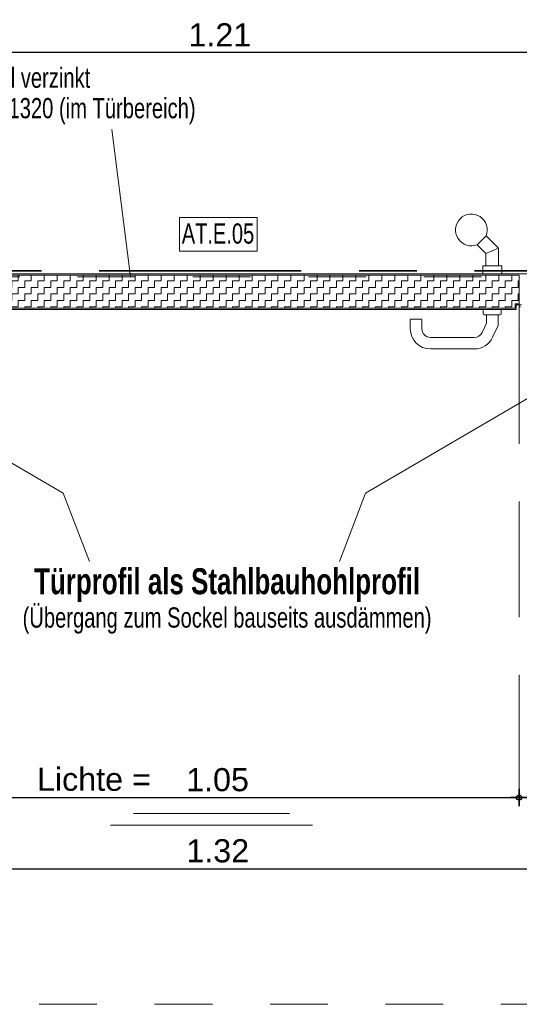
# Model space of a CAD drawing. Header units: metres. Extents: x 1314 to 1415, y -87 to -52.
# Tile 569 of 656: x 1411.934 to 1412.799, y -77.426 to -75.721. Entities that reach past the tile are written whole.
import ezdxf

# ---------------------------------------------------------------- set-up
doc = ezdxf.new("R2010")
doc.units = ezdxf.units.M
doc.header["$PDMODE"] = 65
for name, pattern in [('AUSGEZOGEN', [0]), ('STRICHLINIE2_S3', [0.275, 0.2, -0.075]), ('STRICHLINIE_S4', [0.008, 0.006, -0.002]), ('STRICHPUNKT2_S5', [0.5, 0.35, -0.05, 0.05, -0.05]), ('VERDECKT2_S2', [0.15, 0.1, -0.05])]:
    doc.linetypes.add(name, pattern=pattern)
doc.layers.add('XR$8$_42154', color=7, linetype='Continuous')
for name, color, linetype, lineweight in [('XR$8$Achsen', 4, 'AUSGEZOGEN', 13), ('XR$8$Maßlinie 1_50', 7, 'AUSGEZOGEN', 25), ('XR$8$Muster', 4, 'AUSGEZOGEN', 13), ('XR$8$SNL_D_BD_FL_250', 7, 'AUSGEZOGEN', 18), ('XR$8$Text 1_100', 3, 'AUSGEZOGEN', 18), ('XR$8$Wand Mauerwerk tr_1', 42, 'AUSGEZOGEN', 18)]:
    doc.layers.add(name, color=color, linetype=linetype, lineweight=lineweight)
doc.styles.add('ARIAL', font='arial.ttf')
doc.dimstyles.new('DIMSTYLE_29', dxfattribs={"dimtxt": 0.04, "dimasz": 0.03, "dimexe": 0, "dimexo": 1e-06, "dimgap": 0.02, "dimtad": 2, "dimdec": 1, "dimlfac": 100, "dimrnd": 0.5, "dimzin": 4, "dimdsep": 46, "dimtxsty": 'ARIAL', "dimblk1": 'ALL_ML_KREIS', "dimblk2": 'ALL_ML_KREIS', "dimsah": 1, "dimcen": 0, "dimse1": 1, "dimse2": 1, "dimclrd": 7, "dimclre": 7, "dimclrt": 7, "dimadec": 0, "dimazin": 0, "dimtfac": 1, "dimtdec": 0, "dimtix": 1, "dimtmove": 2, "dimatfit": 3, "dimfxl": 0, "dimtvp": 1.2, "dimtzin": 0, "dimlwd": 0, "dimlwe": 25, "dimarcsym": 0})
doc.dimstyles.new('DIMSTYLE_50', dxfattribs={"dimtxt": 0.04, "dimasz": 0.03, "dimexe": 0, "dimexo": 1e-06, "dimgap": 0.02, "dimtad": 2, "dimrnd": 0.005, "dimzin": 4, "dimdsep": 46, "dimtxsty": 'ARIAL', "dimblk1": 'ALL_ML_KREIS', "dimblk2": 'ALL_ML_KREIS', "dimsah": 1, "dimcen": 0, "dimse1": 1, "dimse2": 1, "dimclrd": 7, "dimclre": 7, "dimclrt": 7, "dimadec": 0, "dimazin": 0, "dimtfac": 1, "dimtdec": 0, "dimtix": 1, "dimtmove": 2, "dimatfit": 3, "dimfxl": 0, "dimtzin": 0, "dimlwd": 0, "dimlwe": 25, "dimarcsym": 0})
doc.dimstyles.new('DIMSTYLE_51', dxfattribs={"dimtxt": 0.04, "dimasz": 0.03, "dimexe": 0, "dimexo": 1e-06, "dimgap": 0.02, "dimtad": 2, "dimrnd": 0.005, "dimzin": 4, "dimdsep": 46, "dimtxsty": 'ARIAL', "dimblk1": 'ALL_ML_KREIS', "dimblk2": 'ALL_ML_KREIS', "dimsah": 1, "dimcen": 0, "dimse1": 1, "dimse2": 1, "dimclrd": 7, "dimclre": 7, "dimclrt": 7, "dimadec": 0, "dimazin": 0, "dimtfac": 1, "dimtdec": 0, "dimtix": 1, "dimtmove": 2, "dimatfit": 3, "dimfxl": 0, "dimtzin": 0, "dimlwd": 0, "dimlwe": 25, "dimarcsym": 0})

# ---------------------------------------------------------------- blocks, each defined once
blk = doc.blocks.new('ALL_ML_KREIS')
at = {"color": 0, "linetype": 'ByBlock', "lineweight": -2}
for p, q in [((-1, 0), (0.5, 0)), ((0, -0.5), (0, 0.5))]:
    blk.add_line(p, q, dxfattribs=at)
blk.add_circle((0, 0), 0.15, dxfattribs=at)
blk = doc.blocks.new('*D404')
at = {"layer": 'DEFPOINTS', "color": 7, "linetype": 'AUSGEZOGEN', "lineweight": 25, "transparency": 33554687}
for p in [(1411.6688, -75.7776), (1412.8788, -76.0373), (1411.6688, -76.1346)]:
    blk.add_point(p, dxfattribs=at)
at = {"layer": 'XR$8$Maßlinie 1_50', "color": 7, "linetype": 'AUSGEZOGEN', "lineweight": -2, "transparency": 33554687}
blk.add_line((1411.6688, -75.7776), (1412.8788, -75.7776), dxfattribs=at)
at = {"layer": 'XR$8$Maßlinie 1_50', "color": 7, "linetype": 'AUSGEZOGEN', "lineweight": 25, "transparency": 33554687, "xscale": 0.03, "yscale": 0.03, "zscale": 0.03, "rotation": 180}
blk.add_blockref('ALL_ML_KREIS', (1411.6688, -75.7776), dxfattribs=at)
at = {"layer": 'XR$8$Maßlinie 1_50', "color": 7, "linetype": 'AUSGEZOGEN', "lineweight": 25, "transparency": 33554687, "xscale": 0.03, "yscale": 0.03, "zscale": 0.03}
blk.add_blockref('ALL_ML_KREIS', (1412.8788, -75.7776), dxfattribs=at)
at = {"layer": 'XR$8$Maßlinie 1_50', "color": 7, "linetype": 'AUSGEZOGEN', "lineweight": 25, "transparency": 33554687, "insert": (1412.2805, -75.7476), "char_height": 0.04, "width": 0.16, "attachment_point": 5, "style": 'ARIAL'}
blk.add_mtext('\\A1;{\\A1;{1.21\\H0.026400;\\S^ ;}}', dxfattribs=at)
blk = doc.blocks.new('*D411')
at = {"layer": 'DEFPOINTS', "color": 7, "linetype": 'AUSGEZOGEN', "lineweight": 25, "transparency": 33554687}
for p in [(1411.6138, -76.3756), (1412.9338, -76.4088), (1411.6138, -77.1912)]:
    blk.add_point(p, dxfattribs=at)
at = {"layer": 'XR$8$Maßlinie 1_50', "color": 7, "linetype": 'AUSGEZOGEN', "lineweight": -2, "transparency": 33554687}
blk.add_line((1411.6138, -77.1912), (1412.9338, -77.1912), dxfattribs=at)
at = {"layer": 'XR$8$Maßlinie 1_50', "color": 7, "linetype": 'AUSGEZOGEN', "lineweight": 25, "transparency": 33554687, "xscale": 0.03, "yscale": 0.03, "zscale": 0.03, "rotation": 180}
blk.add_blockref('ALL_ML_KREIS', (1411.6138, -77.1912), dxfattribs=at)
at = {"layer": 'XR$8$Maßlinie 1_50', "color": 7, "linetype": 'AUSGEZOGEN', "lineweight": 25, "transparency": 33554687, "xscale": 0.03, "yscale": 0.03, "zscale": 0.03}
blk.add_blockref('ALL_ML_KREIS', (1412.9338, -77.1912), dxfattribs=at)
at = {"layer": 'XR$8$Maßlinie 1_50', "color": 7, "linetype": 'AUSGEZOGEN', "lineweight": 25, "transparency": 33554687, "insert": (1412.2769, -77.1605), "char_height": 0.04, "width": 0.16, "attachment_point": 5, "style": 'ARIAL'}
blk.add_mtext('\\A1;{\\A1;{1.32\\H0.026400;\\S^ ;}}', dxfattribs=at)
blk = doc.blocks.new('*D470')
at = {"layer": 'DEFPOINTS', "color": 7, "linetype": 'AUSGEZOGEN', "lineweight": 25, "transparency": 33554687}
for p in [(1411.7488, -76.2383), (1412.7988, -76.2418), (1411.7488, -77.068)]:
    blk.add_point(p, dxfattribs=at)
at = {"layer": 'XR$8$Maßlinie 1_50', "color": 7, "linetype": 'AUSGEZOGEN', "lineweight": -2, "transparency": 33554687}
blk.add_line((1411.7488, -77.068), (1412.7988, -77.068), dxfattribs=at)
at = {"layer": 'XR$8$Maßlinie 1_50', "color": 7, "linetype": 'AUSGEZOGEN', "lineweight": 25, "transparency": 33554687, "xscale": 0.03, "yscale": 0.03, "zscale": 0.03, "rotation": 180}
blk.add_blockref('ALL_ML_KREIS', (1411.7488, -77.068), dxfattribs=at)
at = {"layer": 'XR$8$Maßlinie 1_50', "color": 7, "linetype": 'AUSGEZOGEN', "lineweight": 25, "transparency": 33554687, "xscale": 0.03, "yscale": 0.03, "zscale": 0.03}
blk.add_blockref('ALL_ML_KREIS', (1412.7988, -77.068), dxfattribs=at)
at = {"layer": 'XR$8$Maßlinie 1_50', "color": 7, "linetype": 'AUSGEZOGEN', "lineweight": 25, "transparency": 33554687, "insert": (1412.2765, -77.0374), "char_height": 0.04, "width": 0.16, "attachment_point": 5, "style": 'ARIAL'}
blk.add_mtext('\\A1;{\\A1;{1.05\\H0.026400;\\S^ ;}}', dxfattribs=at)
blk = doc.blocks.new('*D471')
at = {"layer": 'DEFPOINTS', "color": 7, "linetype": 'AUSGEZOGEN', "lineweight": 25, "transparency": 33554687}
for p in [(1412.7988, -76.2418), (1412.9338, -76.3468), (1412.7988, -77.068)]:
    blk.add_point(p, dxfattribs=at)
at = {"layer": 'XR$8$Maßlinie 1_50', "color": 7, "linetype": 'AUSGEZOGEN', "lineweight": -2, "transparency": 33554687}
blk.add_line((1412.7988, -77.068), (1412.9338, -77.068), dxfattribs=at)
at = {"layer": 'XR$8$Maßlinie 1_50', "color": 7, "linetype": 'AUSGEZOGEN', "lineweight": 25, "transparency": 33554687, "xscale": 0.03, "yscale": 0.03, "zscale": 0.03, "rotation": 180}
blk.add_blockref('ALL_ML_KREIS', (1412.7988, -77.068), dxfattribs=at)
at = {"layer": 'XR$8$Maßlinie 1_50', "color": 7, "linetype": 'AUSGEZOGEN', "lineweight": 25, "transparency": 33554687, "xscale": 0.03, "yscale": 0.03, "zscale": 0.03}
blk.add_blockref('ALL_ML_KREIS', (1412.9338, -77.068), dxfattribs=at)
at = {"layer": 'XR$8$Maßlinie 1_50', "color": 7, "linetype": 'AUSGEZOGEN', "lineweight": 25, "transparency": 33554687, "insert": (1412.8825, -77.0373), "char_height": 0.04, "width": 0.16, "attachment_point": 5, "style": 'ARIAL'}
blk.add_mtext('\\A1;{\\A1;{13\\H0.026400;\\S5^ ;}}', dxfattribs=at)

msp = doc.modelspace()

# ---------------------------------------------------------------- hatches: boundary and pattern name
at = {"layer": 'XR$8$Muster', "linetype": 'AUSGEZOGEN', "lineweight": 13, "transparency": 33554687}
h = msp.add_hatch(dxfattribs=at)
h.set_pattern_fill('MUSTER', color=4, scale=0.01125, angle=90, style=0, pattern_type=2)
h.set_pattern_definition([(90, (-0.0225, 0.0225), (-0.01125, 0.01125), [0.01125, -0.01125]), (180, (-0.0225, 0.0225), (-0.01125, -0.01125), [0.01125, -0.01125])])
h.paths.add_polyline_path([(1412.7985, -76.1638), (1411.7491, -76.1638), (1411.7486, -76.1643), (1411.7486, -76.2126), (1411.7491, -76.2131), (1411.7546, -76.2131), (1411.7556, -76.2141), (1411.7556, -76.2205), (1411.7561, -76.221), (1412.7915, -76.221), (1412.792, -76.2205), (1412.792, -76.2141), (1412.793, -76.2131), (1412.7985, -76.2131), (1412.799, -76.2126), (1412.799, -76.1643)], flags=0)

# ---------------------------------------------------------------- linework, layer by layer
at = {"layer": 'XR$8$_42154', "color": 7, "linetype": 'STRICHLINIE2_S3', "lineweight": 13, "transparency": 33554687}
msp.add_line((1412.7988, -76.2556), (1412.7988, -77.1033), dxfattribs=at)
at = {"layer": 'XR$8$Achsen', "color": 4, "linetype": 'STRICHPUNKT2_S5', "lineweight": 35, "transparency": 33554687}
msp.add_line((1410.1216, -76.1564), (1414.9249, -76.1564), dxfattribs=at)
at = {"layer": 'XR$8$SNL_D_BD_FL_250', "color": 7, "linetype": 'AUSGEZOGEN', "lineweight": 13, "transparency": 33554687}
for p, q in [((1412.7418, -76.0954), (1412.7263, -76.111)), ((1412.7414, -76.1261), (1412.7263, -76.111)), ((1412.7634, -76.117), (1412.7418, -76.0954)), ((1412.7524, -76.1216), (1412.7414, -76.1261)), ((1412.7414, -76.1474), (1412.7414, -76.1261)), ((1412.7524, -76.1216), (1412.7634, -76.117)), ((1412.7634, -76.1474), (1412.7634, -76.117)), ((1412.8183, -76.1614), (1411.7293, -76.1614)), ((1412.7159, -76.1614), (1412.7489, -76.1614)), ((1412.7359, -76.1614), (1412.7359, -76.1484)), ((1412.7359, -76.1614), (1412.7689, -76.1614)), ((1412.7679, -76.1474), (1412.7369, -76.1474)), ((1412.7689, -76.1614), (1412.7689, -76.1484)), ((1411.7491, -76.1638), (1412.7985, -76.1638)), ((1412.799, -76.1643), (1412.799, -76.2126)), ((1412.7985, -76.2131), (1412.793, -76.2131)), ((1411.7543, -76.2234), (1412.7933, -76.2234)), ((1412.7915, -76.221), (1411.7561, -76.221)), ((1412.7365, -76.2304), (1412.7365, -76.2234)), ((1412.768, -76.2234), (1412.7365, -76.2234)), ((1412.768, -76.2234), (1412.768, -76.2304)), ((1412.792, -76.2141), (1412.792, -76.2205)), ((1412.7938, -76.2229), (1412.7938, -76.2154)), ((1412.7943, -76.2149), (1412.8033, -76.2149)), ((1412.7988, -76.2189), (1412.7988, -76.2559)), ((1412.6114, -76.2399), (1412.6104, -76.2409)), ((1412.6104, -76.2409), (1412.6104, -76.2414)), ((1412.6104, -76.2564), (1412.6104, -76.2414)), ((1412.6294, -76.2399), (1412.6114, -76.2399)), ((1412.6294, -76.2399), (1412.6304, -76.2409)), ((1412.6304, -76.2409), (1412.6304, -76.2414)), ((1412.6304, -76.2414), (1412.6304, -76.2564)), ((1412.7349, -76.2627), (1412.7424, -76.2467)), ((1412.766, -76.2324), (1412.7385, -76.2324)), ((1412.7385, -76.2324), (1412.766, -76.2324)), ((1412.7424, -76.2464), (1412.7424, -76.2324)), ((1412.7424, -76.2467), (1412.7424, -76.2464)), ((1412.7624, -76.2324), (1412.7624, -76.2464)), ((1412.7624, -76.2464), (1412.7624, -76.2511)), ((1412.7624, -76.2511), (1412.753, -76.2712)), ((1412.7988, -76.2521), (1412.7988, -76.2559)), ((1412.7988, -76.2521), (1412.7988, -76.2559)), ((1412.6454, -76.2714), (1412.7213, -76.2714)), ((1412.7213, -76.2914), (1412.6454, -76.2914))]:
    msp.add_line(p, q, dxfattribs=at)
msp.add_lwpolyline([(1412.8012, -76.2184), (1412.799, -76.2184), (1412.7989, -76.2183), (1412.7988, -76.2182), (1412.7988, -76.2172), (1412.7992, -76.2161), (1412.7999, -76.2157)], dxfattribs=at)
for centre, radius, start, end in [((1412.7162, -76.0854), 0.0275, 338.5782, 291.4218), ((1412.7369, -76.1484), 0.001, 90, 180), ((1412.7679, -76.1484), 0.001, 0, 90), ((1412.7985, -76.1643), 0.0005, 359.9991, 90.0009), ((1412.793, -76.2141), 0.001, 89.9997, 180.0003), ((1412.7985, -76.2126), 0.0005, 270.0018, 359.9982), ((1412.7385, -76.2304), 0.002, 180, 270), ((1412.766, -76.2304), 0.002, 270, 0), ((1412.7915, -76.2205), 0.0005, 270.0009, 359.9991), ((1412.7933, -76.2229), 0.0005, 270.0019, 359.9981), ((1412.7943, -76.2154), 0.0005, 89.9993, 180.0007), ((1412.7993, -76.2189), 0.0005, 89.9983, 180.007), ((1412.6454, -76.2564), 0.035, 180, 270), ((1412.6454, -76.2564), 0.015, 180, 270), ((1412.7213, -76.2564), 0.015, 270, 335), ((1412.7993, -76.2559), 0.0005, 180.0006, 269.9994), ((1412.7213, -76.2564), 0.035, 270, 335)]:
    msp.add_arc(centre, radius, start, end, dxfattribs=at)
at = {"layer": 'XR$8$Text 1_100', "color": 3, "linetype": 'AUSGEZOGEN', "lineweight": 18, "transparency": 33554687}
msp.add_lwpolyline([(1412.2105, -76.1224), (1412.345, -76.1224), (1412.345, -76.0641), (1412.2105, -76.0641), (1412.2105, -76.1224)], dxfattribs=at)
at = {"layer": 'XR$8$Wand Mauerwerk tr_1', "color": 4, "linetype": 'AUSGEZOGEN', "lineweight": 13, "transparency": 33554687}
msp.add_line((1412.0936, -75.9116), (1412.1256, -76.1664), dxfattribs=at)
at = {"layer": 'XR$8$Wand Mauerwerk tr_1', "color": 7, "linetype": 'VERDECKT2_S2', "lineweight": 13, "transparency": 33554687}
msp.add_line((1412.9338, -76.1664), (1411.6138, -76.1664), dxfattribs=at)
at = {"layer": 'XR$8$Wand Mauerwerk tr_1', "color": 7, "linetype": 'AUSGEZOGEN', "lineweight": 13, "transparency": 33554687}
for p, q in [((1412.0092, -76.5412), (1411.6077, -76.3064)), ((1412.5329, -76.5412), (1412.9344, -76.3064)), ((1412.0545, -76.6597), (1412.0092, -76.5412)), ((1412.4876, -76.6597), (1412.5329, -76.5412)), ((1412.131, -77.0958), (1412.401, -77.0958)), ((1412.091, -77.1158), (1412.441, -77.1158))]:
    msp.add_line(p, q, dxfattribs=at)
at = {"layer": 'XR$8$Wand Mauerwerk tr_1', "color": 7, "linetype": 'STRICHLINIE_S4', "lineweight": 18, "transparency": 33554687}
msp.add_line((1415.2675, -77.426), (1407.6465, -77.426), dxfattribs=at)

# ---------------------------------------------------------------- texts
at = {"layer": 'XR$8$Maßlinie 1_50', "color": 7, "linetype": 'AUSGEZOGEN', "lineweight": 25, "transparency": 33554687, "insert": (1411.9637, -77.057), "char_height": 0.04, "width": 0.233346, "attachment_point": 7, "style": 'ARIAL'}
msp.add_mtext('\\W1.00;Lichte = ', dxfattribs=at)
at = {"layer": 'XR$8$Text 1_100', "color": 3, "linetype": 'AUSGEZOGEN', "lineweight": 18, "transparency": 33554687, "line_spacing_factor": 0.903614, "style": 'ARIAL'}
for s, insert, char_height, width, attachment_point in [('\\A1;{\\fArial|i0|b0;\\H0.035000;\\W0.714286;\\C3;Winkel verzinkt }\\P{\\fArial|i0|b0;\\H0.035000;\\W0.714286;\\C3;40x4x1320 (im Türbereich)}\\P', (1411.8212, -75.8043), 0.035, 0.43212, 1), ('\\A1;{\\fArial|i0|b1;\\H0.045000;\\W0.714286;\\C3;Türprofil als Stahlbauhohlprofil}\\P{\\fArial|i0|b0;\\H0.035000;\\W0.714286;\\C3;(Übergang zum Sockel bauseits ausdämmen)}\\P', (1412.293, -76.6711), 0.045, 0.872691, 2)]:
    msp.add_mtext(s, dxfattribs=dict(at, insert=insert, char_height=char_height, width=width, attachment_point=attachment_point))
at = {"layer": 'XR$8$Text 1_100', "color": 3, "linetype": 'AUSGEZOGEN', "lineweight": 18, "transparency": 33554687, "insert": (1412.2146, -76.1096), "char_height": 0.035, "width": 0.138655, "attachment_point": 7, "style": 'ARIAL'}
msp.add_mtext('\\W0.71;AT.E.05', dxfattribs=at)

# ---------------------------------------------------------------- dimensions: what is measured, and where the dimension line sits
at = {"layer": 'XR$8$Maßlinie 1_50', "color": 7, "linetype": 'AUSGEZOGEN', "lineweight": 25, "transparency": 33554687}
for base, p1, p2, dimstyle, picture, middle in [((1412.8788, -75.7776), (1411.6688, -76.1346), (1412.8788, -76.0373), 'DIMSTYLE_50', '*D404', (1412.2805, -75.7476)), ((1412.7988, -77.068), (1411.7488, -76.2383), (1412.7988, -76.2418), 'DIMSTYLE_51', '*D470', (1412.2765, -77.0374)), ((1412.9338, -77.068), (1412.7988, -76.2418), (1412.9338, -76.3468), 'DIMSTYLE_29', '*D471', (1412.8825, -77.0373)), ((1412.9338, -77.1912), (1411.6138, -76.3756), (1412.9338, -76.4088), 'DIMSTYLE_51', '*D411', (1412.2769, -77.1605))]:
    dim = msp.add_linear_dim(base=base, p1=p1, p2=p2, dimstyle=dimstyle, override={"dimpost": '<>', "dimclrd": 7, "dimclre": 7, "dimclrt": 7, "dimlwd": 0, "dimlwe": 25}, dxfattribs=at)
    dim.commit()
    dim.dimension.update_dxf_attribs({"geometry": picture, "text_midpoint": middle, "dimtype": 160})

doc.saveas('drawing.dxf')
